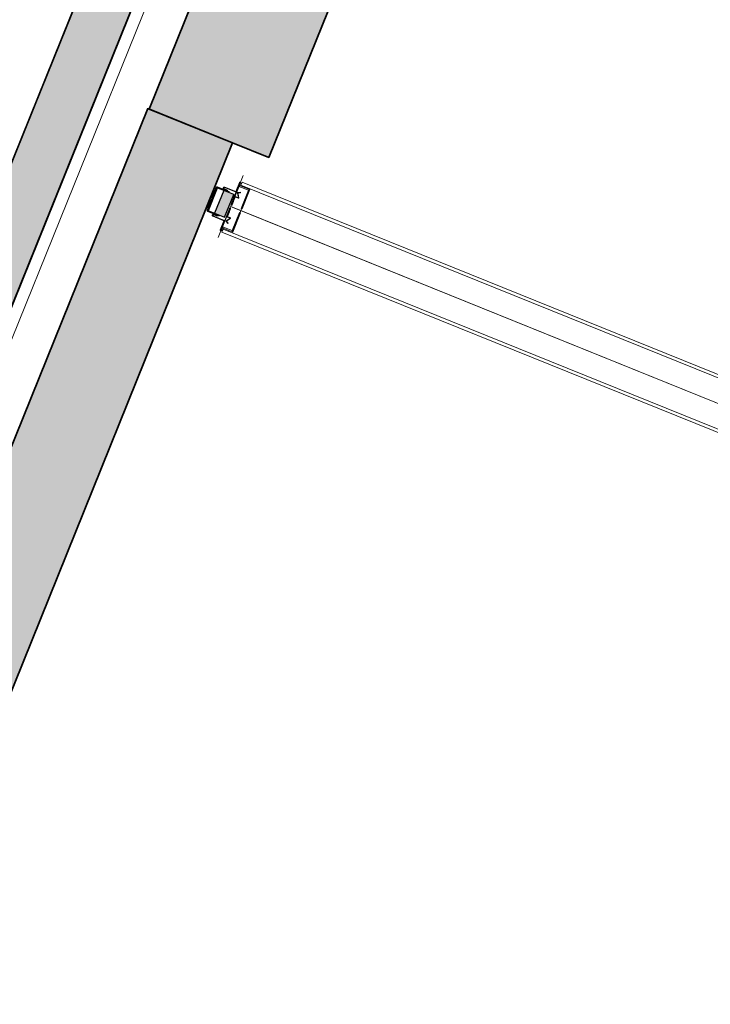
# Model space of a CAD drawing. Header units: millimetres. Extents: x -526411 to -400573, y 47353 to 130199.
# Tile 409 of 543: x -476050 to -474766, y 117523 to 119353. Entities that reach past the tile are written whole.
import ezdxf

# ---------------------------------------------------------------- set-up
doc = ezdxf.new("R2010")
doc.units = ezdxf.units.MM
for name, color, linetype, lineweight in [('01_ALGEMEEN', 7, 'Continuous', 18), ('75_--', 7, 'Continuous', 18), ('A-FLOR', 192, 'Continuous', 18), ('m-pg-03_AI_dwg', 8, 'Continuous', 18)]:
    doc.layers.add(name, color=color, linetype=linetype, lineweight=lineweight)

# ---------------------------------------------------------------- blocks, each defined once
blk = doc.blocks.new('m-pg-03_AI_dwg_block 370-639338-3e Verdieping - Percelen telling LI')
at = {"layer": '01_ALGEMEEN', "color": 253, "lineweight": 25}
blk.add_line((-707.078, 904.538), (-258.883, 2013.838), dxfattribs=at)
blk = doc.blocks.new('m-pg-03_AI_dwg_block 371-639339-3e Verdieping - Percelen telling LI')
at = {"layer": '01_ALGEMEEN', "color": 253, "lineweight": 25}
blk.add_line((-701.212, 907.029), (-256.396, 2007.979), dxfattribs=at)
blk = doc.blocks.new('m-pg-03_AI_dwg_block 1309-640277-3e Verdieping - Percelen telling LI')
at = {"layer": '01_ALGEMEEN', "color": 53, "lineweight": 35}
for p, q in [((-243.833, 1998.04), (-439.514, 1513.877)), ((-442.541, 1515.1), (-449.534, 1517.927)), ((-439.514, 1513.877), (-442.541, 1515.1))]:
    blk.add_line(p, q, dxfattribs=at)
at = {"layer": '01_ALGEMEEN', "color": 53, "lineweight": 35, "flags": 128}
blk.add_lwpolyline([(-449.533, 1517.93), (-253.853, 2002.09), (-243.834, 1998.04)], dxfattribs=at)
blk = doc.blocks.new('m-pg-03_AI_dwg_block 1310-640278-3e Verdieping - Percelen telling LI')
at = {"layer": '01_ALGEMEEN'}
blk.add_hatch(color=10, dxfattribs=at).paths.add_polyline_path([(-439.514, 1513.877), (-243.834, 1998.04), (-253.853, 2002.09), (-449.534, 1517.927), (-442.538, 1515.099)], flags=0)
at = {"layer": '01_ALGEMEEN', "color": 133}
for p, q in [((-442.541, 1515.1), (-449.534, 1517.927)), ((-439.514, 1513.877), (-442.541, 1515.1))]:
    blk.add_line(p, q, dxfattribs=at)
at = {"layer": '01_ALGEMEEN', "color": 133, "flags": 128}
blk.add_lwpolyline([(-449.533, 1517.93), (-253.853, 2002.09), (-243.834, 1998.04), (-439.514, 1513.877)], dxfattribs=at)
blk = doc.blocks.new('m-pg-03_AI_dwg_block 1311-640279-3e Verdieping - Percelen telling LI')
at = {"layer": '01_ALGEMEEN', "color": 133}
blk.add_line((-449.533, 1517.93), (-253.853, 2002.09), dxfattribs=at)
blk = doc.blocks.new('m-pg-03_AI_dwg_block 1312-640280-3e Verdieping - Percelen telling LI')
at = {"layer": '01_ALGEMEEN', "color": 133}
blk.add_line((-243.833, 1998.04), (-439.514, 1513.877), dxfattribs=at)
blk = doc.blocks.new('m-pg-03_AI_dwg_block 1313-640281-3e Verdieping - Percelen telling LI')
at = {"layer": '01_ALGEMEEN', "color": 133}
for p, q in [((-442.541, 1515.1), (-449.534, 1517.927)), ((-439.514, 1513.877), (-442.541, 1515.1))]:
    blk.add_line(p, q, dxfattribs=at)
blk = doc.blocks.new('m-pg-03_AI_dwg_block 1369-640337-3e Verdieping - Percelen telling LI')
at = {"layer": '01_ALGEMEEN', "color": 253, "lineweight": 25}
for p, q in [((-707.075, 904.54), (-258.829, 2013.813)), ((-256.341, 2007.951), (-701.212, 907.029))]:
    blk.add_line(p, q, dxfattribs=at)
blk = doc.blocks.new('m-pg-03_AI_dwg_block 1370-640338-3e Verdieping - Percelen telling LI')
at = {"layer": '01_ALGEMEEN'}
blk.add_hatch(color=10, dxfattribs=at).paths.add_polyline_path([(-707.075, 904.54), (-701.212, 907.029), (-256.341, 2007.951), (-258.829, 2013.813), (-706.069, 907.028)], flags=0)
at = {"layer": '01_ALGEMEEN', "color": 133}
for p, q in [((-707.075, 904.54), (-258.829, 2013.813)), ((-256.341, 2007.951), (-701.212, 907.029))]:
    blk.add_line(p, q, dxfattribs=at)
blk = doc.blocks.new('m-pg-03_AI_dwg_block 1371-640339-3e Verdieping - Percelen telling LI')
at = {"layer": '01_ALGEMEEN', "color": 213, "lineweight": 13}
blk.add_line((-707.075, 904.54), (-258.829, 2013.813), dxfattribs=at)
blk = doc.blocks.new('m-pg-03_AI_dwg_block 1372-640340-3e Verdieping - Percelen telling LI')
at = {"layer": '01_ALGEMEEN', "color": 213, "lineweight": 13}
blk.add_line((-256.341, 2007.951), (-701.212, 907.029), dxfattribs=at)
blk = doc.blocks.new('m-pg-03_AI_dwg_block 1373-640341-3e Verdieping - Percelen telling LI')
at = {"layer": '01_ALGEMEEN', "color": 133}
blk.add_line((-707.075, 904.54), (-258.829, 2013.813), dxfattribs=at)
blk = doc.blocks.new('m-pg-03_AI_dwg_block 1374-640342-3e Verdieping - Percelen telling LI')
at = {"layer": '01_ALGEMEEN', "color": 133}
blk.add_line((-256.341, 2007.951), (-701.212, 907.029), dxfattribs=at)
blk = doc.blocks.new('m-pg-03_AI_dwg_block 1561-640529-3e Verdieping - Percelen telling LI')
at = {"layer": '01_ALGEMEEN', "color": 53, "lineweight": 35}
blk.add_line((-442.538, 1515.106), (-686.217, 911.654), dxfattribs=at)
at = {"layer": '01_ALGEMEEN', "color": 53, "lineweight": 35, "flags": 128}
blk.add_lwpolyline([(-686.217, 911.654), (-693.315, 914.523), (-449.637, 1517.972), (-442.538, 1515.106)], dxfattribs=at)
blk = doc.blocks.new('m-pg-03_AI_dwg_block 1562-640530-3e Verdieping - Percelen telling LI')
at = {"layer": '01_ALGEMEEN'}
blk.add_hatch(color=10, dxfattribs=at).paths.add_polyline_path([(-686.217, 911.654), (-442.538, 1515.106), (-449.637, 1517.972), (-693.309, 914.52)], flags=0)
at = {"layer": '01_ALGEMEEN', "color": 133, "flags": 128}
blk.add_lwpolyline([(-686.217, 911.654), (-693.315, 914.523), (-449.637, 1517.972), (-442.538, 1515.106)], close=True, dxfattribs=at)
blk = doc.blocks.new('m-pg-03_AI_dwg_block 1563-640531-3e Verdieping - Percelen telling LI')
at = {"layer": '01_ALGEMEEN', "color": 133}
blk.add_line((-693.315, 914.523), (-449.637, 1517.972), dxfattribs=at)
blk = doc.blocks.new('m-pg-03_AI_dwg_block 1564-640532-3e Verdieping - Percelen telling LI')
at = {"layer": '01_ALGEMEEN', "color": 133}
blk.add_line((-442.538, 1515.106), (-686.217, 911.654), dxfattribs=at)
blk = doc.blocks.new('m-pg-03_AI_dwg_block 1566-640534-3e Verdieping - Percelen telling LI')
at = {"layer": '01_ALGEMEEN', "color": 133}
blk.add_line((-449.637, 1517.972), (-442.538, 1515.106), dxfattribs=at)
blk = doc.blocks.new('m-pg-03_AI_dwg_block 2-641149-3e Verdieping - Percelen telling LI')
for name in ['m-pg-03_AI_dwg_block 370-639338-3e Verdieping - Percelen telling LI', 'm-pg-03_AI_dwg_block 1369-640337-3e Verdieping - Percelen telling LI', 'm-pg-03_AI_dwg_block 1370-640338-3e Verdieping - Percelen telling LI', 'm-pg-03_AI_dwg_block 1371-640339-3e Verdieping - Percelen telling LI', 'm-pg-03_AI_dwg_block 1373-640341-3e Verdieping - Percelen telling LI', 'm-pg-03_AI_dwg_block 371-639339-3e Verdieping - Percelen telling LI', 'm-pg-03_AI_dwg_block 1372-640340-3e Verdieping - Percelen telling LI', 'm-pg-03_AI_dwg_block 1374-640342-3e Verdieping - Percelen telling LI', 'm-pg-03_AI_dwg_block 1309-640277-3e Verdieping - Percelen telling LI', 'm-pg-03_AI_dwg_block 1310-640278-3e Verdieping - Percelen telling LI', 'm-pg-03_AI_dwg_block 1311-640279-3e Verdieping - Percelen telling LI', 'm-pg-03_AI_dwg_block 1312-640280-3e Verdieping - Percelen telling LI', 'm-pg-03_AI_dwg_block 1561-640529-3e Verdieping - Percelen telling LI', 'm-pg-03_AI_dwg_block 1562-640530-3e Verdieping - Percelen telling LI', 'm-pg-03_AI_dwg_block 1563-640531-3e Verdieping - Percelen telling LI', 'm-pg-03_AI_dwg_block 1566-640534-3e Verdieping - Percelen telling LI', 'm-pg-03_AI_dwg_block 1313-640281-3e Verdieping - Percelen telling LI', 'm-pg-03_AI_dwg_block 1564-640532-3e Verdieping - Percelen telling LI']:
    blk.add_blockref(name, (0, 0))
blk = doc.blocks.new('m-pg-03_AI_dwg_block 5361-644330-3e Verdieping - Percelen telling LI')
at = {"layer": '75_--', "color": 213, "lineweight": 13}
blk.add_line((-394.253, 1490.209), (-442.687, 1509.773), dxfattribs=at)
blk = doc.blocks.new('m-pg-03_AI_dwg_block 5362-644331-3e Verdieping - Percelen telling LI')
at = {"layer": '75_--', "color": 9, "lineweight": 9}
blk.add_line((-394.357, 1490.251), (-442.583, 1509.731), dxfattribs=at)
blk = doc.blocks.new('m-pg-03_AI_dwg_block 5363-644332-3e Verdieping - Percelen telling LI')
at = {"layer": '75_--', "color": 9, "lineweight": 9}
blk.add_line((-443.325, 1507.894), (-395.099, 1488.414), dxfattribs=at)
blk = doc.blocks.new('m-pg-03_AI_dwg_block 5364-644333-3e Verdieping - Percelen telling LI')
at = {"layer": '75_--', "color": 9, "lineweight": 9}
blk.add_line((-443.426, 1507.643), (-395.201, 1488.163), dxfattribs=at)
blk = doc.blocks.new('m-pg-03_AI_dwg_block 5365-644334-3e Verdieping - Percelen telling LI')
at = {"layer": '75_--', "color": 9, "lineweight": 9}
blk.add_line((-393.616, 1492.088), (-441.841, 1511.568), dxfattribs=at)
blk = doc.blocks.new('m-pg-03_AI_dwg_block 5366-644335-3e Verdieping - Percelen telling LI')
at = {"layer": '75_--', "color": 9, "lineweight": 9}
blk.add_line((-393.514, 1492.339), (-441.739, 1511.818), dxfattribs=at)
blk = doc.blocks.new('m-pg-03_AI_dwg_block 5379-644347-3e Verdieping - Percelen telling LI')
at = {"layer": '75_--', "color": 9, "lineweight": 9}
blk.add_line((-441.641, 1512.362), (-443.733, 1507.184), dxfattribs=at)
blk = doc.blocks.new('m-pg-03_AI_dwg_block 5380-644348-3e Verdieping - Percelen telling LI')
at = {"layer": '75_--', "color": 213, "lineweight": 13, "flags": 128}
blk.add_lwpolyline([(-441.886, 1511.756), (-441.97, 1511.547), (-441.135, 1511.21), (-442.569, 1507.661), (-443.404, 1507.998), (-443.505, 1507.748)], dxfattribs=at)
blk = doc.blocks.new('m-pg-03_AI_dwg_block 5381-644349-3e Verdieping - Percelen telling LI')
at = {"layer": '75_--', "color": 9, "lineweight": 9}
blk.add_line((-441.739, 1511.818), (-441.841, 1511.568), dxfattribs=at)
blk = doc.blocks.new('m-pg-03_AI_dwg_block 5382-644350-3e Verdieping - Percelen telling LI')
at = {"layer": '75_--', "color": 9, "lineweight": 9}
blk.add_line((-443.325, 1507.894), (-443.426, 1507.643), dxfattribs=at)
blk = doc.blocks.new('m-pg-03_AI_dwg_block 5383-644351-3e Verdieping - Percelen telling LI')
at = {"layer": '75_--', "color": 133, "flags": 128}
blk.add_lwpolyline([(-443.488, 1507.79), (-443.37, 1508.082), (-443.32, 1507.965), (-443.405, 1507.756)], close=True, dxfattribs=at)
blk = doc.blocks.new('m-pg-03_AI_dwg_block 5384-644352-3e Verdieping - Percelen telling LI')
at = {"layer": '75_--', "color": 133, "flags": 128}
blk.add_lwpolyline([(-443.37, 1508.082), (-442.569, 1507.758), (-442.519, 1507.641), (-443.32, 1507.965)], close=True, dxfattribs=at)
blk = doc.blocks.new('m-pg-03_AI_dwg_block 5385-644353-3e Verdieping - Percelen telling LI')
at = {"layer": '75_--', "color": 133, "flags": 128}
blk.add_lwpolyline([(-442.569, 1507.758), (-441.954, 1509.281), (-441.87, 1509.247), (-442.519, 1507.641)], close=True, dxfattribs=at)
blk = doc.blocks.new('m-pg-03_AI_dwg_block 5386-644354-3e Verdieping - Percelen telling LI')
at = {"layer": '75_--', "color": 133, "flags": 128}
blk.add_lwpolyline([(-441.886, 1511.756), (-442.004, 1511.464), (-441.887, 1511.514), (-441.802, 1511.723)], close=True, dxfattribs=at)
blk = doc.blocks.new('m-pg-03_AI_dwg_block 5387-644355-3e Verdieping - Percelen telling LI')
at = {"layer": '75_--', "color": 133, "flags": 128}
blk.add_lwpolyline([(-442.004, 1511.464), (-441.203, 1511.14), (-441.086, 1511.19), (-441.887, 1511.514)], close=True, dxfattribs=at)
blk = doc.blocks.new('m-pg-03_AI_dwg_block 5388-644356-3e Verdieping - Percelen telling LI')
at = {"layer": '75_--', "color": 133, "flags": 128}
blk.add_lwpolyline([(-441.203, 1511.14), (-441.818, 1509.618), (-441.734, 1509.584), (-441.086, 1511.19)], close=True, dxfattribs=at)
blk = doc.blocks.new('m-pg-03_AI_dwg_block 5378-644357-3e Verdieping - Percelen telling LI')
for name in ['m-pg-03_AI_dwg_block 5379-644347-3e Verdieping - Percelen telling LI', 'm-pg-03_AI_dwg_block 5380-644348-3e Verdieping - Percelen telling LI', 'm-pg-03_AI_dwg_block 5386-644354-3e Verdieping - Percelen telling LI', 'm-pg-03_AI_dwg_block 5381-644349-3e Verdieping - Percelen telling LI', 'm-pg-03_AI_dwg_block 5387-644355-3e Verdieping - Percelen telling LI', 'm-pg-03_AI_dwg_block 5388-644356-3e Verdieping - Percelen telling LI', 'm-pg-03_AI_dwg_block 5385-644353-3e Verdieping - Percelen telling LI', 'm-pg-03_AI_dwg_block 5383-644351-3e Verdieping - Percelen telling LI', 'm-pg-03_AI_dwg_block 5382-644350-3e Verdieping - Percelen telling LI', 'm-pg-03_AI_dwg_block 5384-644352-3e Verdieping - Percelen telling LI']:
    blk.add_blockref(name, (0, 0))
blk = doc.blocks.new('m-pg-03_AI_dwg_block 7034-646002-3e Verdieping - Percelen telling LI')
at = {"layer": '75_--', "color": 213, "lineweight": 13, "flags": 128}
blk.add_lwpolyline([(-444.067, 1511.166), (-443.994, 1511.137), (-444.247, 1510.509), (-444.32, 1510.539)], close=True, dxfattribs=at)
blk = doc.blocks.new('m-pg-03_AI_dwg_block 7035-646003-3e Verdieping - Percelen telling LI')
at = {"layer": '75_--', "color": 213, "lineweight": 13, "flags": 128}
blk.add_lwpolyline([(-444.393, 1510.358), (-444.32, 1510.328), (-444.575, 1509.699), (-444.648, 1509.729)], close=True, dxfattribs=at)
blk = doc.blocks.new('m-pg-03_AI_dwg_block 7036-646004-3e Verdieping - Percelen telling LI')
at = {"layer": '75_--', "color": 9, "lineweight": 9}
blk.add_line((-444.04, 1509.218), (-443.275, 1511.112), dxfattribs=at)
blk = doc.blocks.new('m-pg-03_AI_dwg_block 7037-646005-3e Verdieping - Percelen telling LI')
at = {"layer": '75_--', "color": 9, "lineweight": 9}
blk.add_line((-443.797, 1511.323), (-444.562, 1509.429), dxfattribs=at)
blk = doc.blocks.new('m-pg-03_AI_dwg_block 7038-646006-3e Verdieping - Percelen telling LI')
at = {"layer": '75_--', "color": 9, "lineweight": 9}
blk.add_line((-444.562, 1509.429), (-444.041, 1509.218), dxfattribs=at)
blk = doc.blocks.new('m-pg-03_AI_dwg_block 7039-646007-3e Verdieping - Percelen telling LI')
at = {"layer": '75_--', "color": 9, "lineweight": 9}
blk.add_line((-443.275, 1511.112), (-443.797, 1511.323), dxfattribs=at)
blk = doc.blocks.new('m-pg-03_AI_dwg_block 7040-646008-3e Verdieping - Percelen telling LI')
at = {"layer": '75_--', "color": 253, "lineweight": 25, "flags": 128}
blk.add_lwpolyline([(-444.041, 1509.218), (-443.205, 1508.88), (-442.44, 1510.775), (-443.275, 1511.112), (-444.04, 1509.218)], dxfattribs=at)
blk = doc.blocks.new('m-pg-03_AI_dwg_block 7041-646009-3e Verdieping - Percelen telling LI')
at = {"layer": '75_--'}
blk.add_hatch(color=10, dxfattribs=at).paths.add_polyline_path([(-443.205, 1508.88), (-442.44, 1510.775), (-443.275, 1511.112), (-444.041, 1509.218)], flags=0)
at = {"layer": '75_--', "color": 133, "flags": 128}
blk.add_lwpolyline([(-444.041, 1509.218), (-443.205, 1508.88), (-442.44, 1510.775), (-443.275, 1511.112)], close=True, dxfattribs=at)
blk = doc.blocks.new('m-pg-03_AI_dwg_block 7042-646010-3e Verdieping - Percelen telling LI')
at = {"layer": '75_--', "color": 9, "lineweight": 9}
blk.add_line((-443.205, 1508.88), (-442.44, 1510.775), dxfattribs=at)
blk = doc.blocks.new('m-pg-03_AI_dwg_block 7043-646011-3e Verdieping - Percelen telling LI')
at = {"layer": '75_--', "color": 9, "lineweight": 9}
blk.add_line((-443.275, 1511.112), (-444.041, 1509.218), dxfattribs=at)
blk = doc.blocks.new('m-pg-03_AI_dwg_block 7044-646012-3e Verdieping - Percelen telling LI')
at = {"layer": '75_--', "color": 9, "lineweight": 9}
blk.add_line((-444.041, 1509.218), (-443.205, 1508.88), dxfattribs=at)
blk = doc.blocks.new('m-pg-03_AI_dwg_block 7045-646013-3e Verdieping - Percelen telling LI')
at = {"layer": '75_--', "color": 9, "lineweight": 9}
blk.add_line((-442.44, 1510.775), (-443.275, 1511.112), dxfattribs=at)
blk = doc.blocks.new('m-pg-03_AI_dwg_block 7046-646014-3e Verdieping - Percelen telling LI')
at = {"layer": '75_--', "color": 213, "lineweight": 13}
for p, q in [((-441.886, 1511.756), (-442.522, 1510.183)), ((-442.972, 1511.111), (-443.264, 1511.229))]:
    blk.add_line(p, q, dxfattribs=at)
at = {"layer": '75_--', "color": 213, "lineweight": 13, "flags": 128}
for points in [[(-443.197, 1511.396), (-442.278, 1511.025), (-441.969, 1511.79)], [(-441.969, 1511.79), (-441.966, 1511.797), (-441.961, 1511.804), (-441.954, 1511.809), (-441.947, 1511.814), (-441.939, 1511.817), (-441.931, 1511.818), (-441.923, 1511.818), (-441.915, 1511.816), (-441.907, 1511.813), (-441.9, 1511.809), (-441.894, 1511.803), (-441.889, 1511.796), (-441.885, 1511.789), (-441.883, 1511.781), (-441.883, 1511.772), (-441.884, 1511.764), (-441.886, 1511.756)], [(-443.264, 1511.229), (-443.279, 1511.237), (-443.292, 1511.247), (-443.303, 1511.26), (-443.312, 1511.274), (-443.318, 1511.289), (-443.32, 1511.306), (-443.32, 1511.323), (-443.317, 1511.339), (-443.311, 1511.354), (-443.302, 1511.368), (-443.29, 1511.38), (-443.277, 1511.39), (-443.262, 1511.397), (-443.246, 1511.402), (-443.229, 1511.403), (-443.213, 1511.401), (-443.197, 1511.396)]]:
    blk.add_lwpolyline(points, dxfattribs=at)
blk = doc.blocks.new('m-pg-03_AI_dwg_block 7047-646015-3e Verdieping - Percelen telling LI')
at = {"layer": '75_--', "color": 213, "lineweight": 13}
blk.add_line((-442.955, 1511.153), (-443.247, 1511.271), dxfattribs=at)
at = {"layer": '75_--', "color": 213, "lineweight": 13, "flags": 128}
for points in [[(-443.214, 1511.355), (-442.253, 1510.967), (-441.928, 1511.773), (-442.563, 1510.2)], [(-443.247, 1511.271), (-443.255, 1511.275), (-443.261, 1511.28), (-443.267, 1511.286), (-443.271, 1511.293), (-443.274, 1511.301), (-443.275, 1511.309), (-443.275, 1511.318), (-443.274, 1511.326), (-443.271, 1511.334), (-443.266, 1511.341), (-443.26, 1511.347), (-443.254, 1511.351), (-443.246, 1511.355), (-443.238, 1511.357), (-443.23, 1511.358), (-443.222, 1511.357), (-443.214, 1511.355)]]:
    blk.add_lwpolyline(points, dxfattribs=at)
blk = doc.blocks.new('m-pg-03_AI_dwg_block 7048-646016-3e Verdieping - Percelen telling LI')
at = {"layer": '75_--', "color": 213, "lineweight": 13}
for p, q in [((-442.08, 1510.608), (-442.129, 1510.895)), ((-442.09, 1510.946), (-441.879, 1510.976))]:
    blk.add_line(p, q, dxfattribs=at)
at = {"layer": '75_--', "color": 213, "lineweight": 13, "flags": 128}
blk.add_lwpolyline([(-442.129, 1510.895), (-442.129, 1510.903), (-442.128, 1510.911), (-442.126, 1510.919), (-442.122, 1510.926), (-442.118, 1510.932), (-442.112, 1510.937), (-442.105, 1510.942), (-442.098, 1510.945), (-442.09, 1510.946)], dxfattribs=at)
blk = doc.blocks.new('m-pg-03_AI_dwg_block 7049-646017-3e Verdieping - Percelen telling LI')
at = {"layer": '75_--', "color": 213, "lineweight": 13}
for p, q in [((-442.084, 1510.902), (-441.873, 1510.932)), ((-442.035, 1510.616), (-442.084, 1510.901))]:
    blk.add_line(p, q, dxfattribs=at)
blk = doc.blocks.new('m-pg-03_AI_dwg_block 7050-646018-3e Verdieping - Percelen telling LI')
at = {"layer": '75_--', "color": 213, "lineweight": 13}
for p, q in [((-442.081, 1510.475), (-442.259, 1510.547)), ((-442.035, 1510.616), (-442.02, 1510.523))]:
    blk.add_line(p, q, dxfattribs=at)
at = {"layer": '75_--', "color": 213, "lineweight": 13, "flags": 128}
blk.add_lwpolyline([(-442.02, 1510.523), (-442.019, 1510.515), (-442.02, 1510.506), (-442.023, 1510.498), (-442.028, 1510.49), (-442.033, 1510.484), (-442.04, 1510.478), (-442.048, 1510.475), (-442.056, 1510.472), (-442.065, 1510.472), (-442.073, 1510.473), (-442.081, 1510.475)], dxfattribs=at)
blk = doc.blocks.new('m-pg-03_AI_dwg_block 7051-646019-3e Verdieping - Percelen telling LI')
at = {"layer": '75_--', "color": 213, "lineweight": 13}
for p, q in [((-442.064, 1510.517), (-442.242, 1510.589)), ((-442.08, 1510.609), (-442.064, 1510.517))]:
    blk.add_line(p, q, dxfattribs=at)
blk = doc.blocks.new('m-pg-03_AI_dwg_block 7052-646020-3e Verdieping - Percelen telling LI')
at = {"layer": '75_--', "color": 213, "lineweight": 13}
for p, q in [((-442.661, 1509.957), (-442.563, 1510.2)), ((-442.464, 1510.205), (-442.578, 1509.923))]:
    blk.add_line(p, q, dxfattribs=at)
at = {"layer": '75_--', "color": 213, "lineweight": 13, "flags": 128}
blk.add_lwpolyline([(-442.578, 1509.923), (-442.582, 1509.916), (-442.587, 1509.909), (-442.593, 1509.904), (-442.6, 1509.899), (-442.608, 1509.896), (-442.616, 1509.895), (-442.624, 1509.895), (-442.633, 1509.897), (-442.64, 1509.9), (-442.647, 1509.904), (-442.653, 1509.91), (-442.658, 1509.917), (-442.662, 1509.924), (-442.664, 1509.932), (-442.665, 1509.941), (-442.664, 1509.949), (-442.661, 1509.957)], dxfattribs=at)
blk = doc.blocks.new('m-pg-03_AI_dwg_block 7053-646021-3e Verdieping - Percelen telling LI')
at = {"layer": '75_--', "color": 213, "lineweight": 13, "flags": 128}
blk.add_lwpolyline([(-442.506, 1510.222), (-442.62, 1509.94), (-442.522, 1510.183)], dxfattribs=at)
blk = doc.blocks.new('m-pg-03_AI_dwg_block 7054-646022-3e Verdieping - Percelen telling LI')
at = {"layer": '75_--', "color": 213, "lineweight": 13}
for p, q in [((-442.522, 1510.183), (-442.358, 1510.587)), ((-442.3, 1510.612), (-442.242, 1510.589))]:
    blk.add_line(p, q, dxfattribs=at)
at = {"layer": '75_--', "color": 213, "lineweight": 13, "flags": 128}
blk.add_lwpolyline([(-442.358, 1510.587), (-442.355, 1510.594), (-442.35, 1510.6), (-442.344, 1510.606), (-442.338, 1510.61), (-442.33, 1510.613), (-442.323, 1510.615), (-442.315, 1510.615), (-442.307, 1510.614), (-442.3, 1510.612)], dxfattribs=at)
blk = doc.blocks.new('m-pg-03_AI_dwg_block 7055-646023-3e Verdieping - Percelen telling LI')
at = {"layer": '75_--', "color": 213, "lineweight": 13, "flags": 128}
blk.add_lwpolyline([(-442.48, 1510.166), (-442.316, 1510.57), (-442.259, 1510.547)], dxfattribs=at)
blk = doc.blocks.new('m-pg-03_AI_dwg_block 7056-646024-3e Verdieping - Percelen telling LI')
at = {"layer": '75_--', "color": 253, "lineweight": 25}
for p, q in [((-443.904, 1511.36), (-444.665, 1509.476)), ((-442.838, 1511.009), (-443.814, 1511.403)), ((-444.629, 1509.383), (-443.653, 1508.989))]:
    blk.add_line(p, q, dxfattribs=at)
at = {"layer": '75_--', "color": 253, "lineweight": 25, "flags": 128}
for points in [[(-443.814, 1511.403), (-443.825, 1511.406), (-443.838, 1511.407), (-443.85, 1511.406), (-443.862, 1511.403), (-443.873, 1511.398), (-443.883, 1511.391), (-443.892, 1511.382), (-443.899, 1511.371), (-443.904, 1511.36)], [(-444.665, 1509.476), (-444.669, 1509.464), (-444.671, 1509.452), (-444.671, 1509.44), (-444.669, 1509.428), (-444.664, 1509.416), (-444.658, 1509.406), (-444.65, 1509.396), (-444.64, 1509.389), (-444.629, 1509.383)]]:
    blk.add_lwpolyline(points, dxfattribs=at)
blk = doc.blocks.new('m-pg-03_AI_dwg_block 7057-646025-3e Verdieping - Percelen telling LI')
at = {"layer": '75_--', "color": 253, "lineweight": 25}
for p, q in [((-443.839, 1511.339), (-444.603, 1509.447)), ((-442.863, 1510.946), (-443.838, 1511.34)), ((-444.603, 1509.445), (-443.628, 1509.051))]:
    blk.add_line(p, q, dxfattribs=at)
at = {"layer": '75_--', "color": 253, "lineweight": 25, "flags": 128}
for points in [[(-443.838, 1511.34), (-443.839, 1511.339), (-443.839, 1511.339)], [(-443.839, 1511.339), (-443.839, 1511.339), (-443.839, 1511.339)], [(-443.838, 1511.34), (-443.838, 1511.34), (-443.838, 1511.34)], [(-444.603, 1509.447), (-444.604, 1509.447), (-444.604, 1509.447)], [(-444.604, 1509.447), (-444.604, 1509.446), (-444.604, 1509.446), (-444.604, 1509.446), (-444.603, 1509.445), (-444.603, 1509.445)]]:
    blk.add_lwpolyline(points, dxfattribs=at)
blk = doc.blocks.new('m-pg-03_AI_dwg_block 7058-646026-3e Verdieping - Percelen telling LI')
at = {"layer": '75_--', "color": 213, "lineweight": 13}
blk.add_line((-441.879, 1510.976), (-441.873, 1510.932), dxfattribs=at)
blk = doc.blocks.new('m-pg-03_AI_dwg_block 7059-646027-3e Verdieping - Percelen telling LI')
at = {"layer": '75_--', "color": 213, "lineweight": 13}
blk.add_line((-442.955, 1511.153), (-442.972, 1511.111), dxfattribs=at)
blk = doc.blocks.new('m-pg-03_AI_dwg_block 7060-646028-3e Verdieping - Percelen telling LI')
at = {"layer": '75_--', "color": 213, "lineweight": 13}
for p, q in [((-443.488, 1507.79), (-442.853, 1509.363)), ((-443.822, 1509.008), (-444.114, 1509.126))]:
    blk.add_line(p, q, dxfattribs=at)
at = {"layer": '75_--', "color": 213, "lineweight": 13, "flags": 128}
for points in [[(-444.114, 1509.126), (-444.13, 1509.131), (-444.146, 1509.133), (-444.163, 1509.131), (-444.179, 1509.127), (-444.194, 1509.12), (-444.207, 1509.11), (-444.219, 1509.098), (-444.228, 1509.084), (-444.234, 1509.068), (-444.237, 1509.052), (-444.237, 1509.036), (-444.235, 1509.019), (-444.229, 1509.004), (-444.22, 1508.989), (-444.209, 1508.977), (-444.196, 1508.967), (-444.181, 1508.959)], [(-444.181, 1508.959), (-443.263, 1508.588), (-443.572, 1507.823)], [(-443.572, 1507.823), (-443.574, 1507.815), (-443.575, 1507.807), (-443.574, 1507.799), (-443.572, 1507.791), (-443.569, 1507.783), (-443.564, 1507.777), (-443.558, 1507.771), (-443.551, 1507.766), (-443.543, 1507.763), (-443.535, 1507.762), (-443.526, 1507.762), (-443.518, 1507.763), (-443.51, 1507.766), (-443.503, 1507.77), (-443.497, 1507.776), (-443.492, 1507.782), (-443.488, 1507.79)]]:
    blk.add_lwpolyline(points, dxfattribs=at)
blk = doc.blocks.new('m-pg-03_AI_dwg_block 7061-646029-3e Verdieping - Percelen telling LI')
at = {"layer": '75_--', "color": 213, "lineweight": 13}
blk.add_line((-443.838, 1508.966), (-444.131, 1509.084), dxfattribs=at)
at = {"layer": '75_--', "color": 213, "lineweight": 13, "flags": 128}
for points in [[(-444.165, 1509.001), (-443.204, 1508.613), (-443.53, 1507.806), (-442.894, 1509.38)], [(-444.131, 1509.084), (-444.139, 1509.087), (-444.147, 1509.088), (-444.155, 1509.087), (-444.163, 1509.085), (-444.171, 1509.081), (-444.177, 1509.076), (-444.183, 1509.07), (-444.188, 1509.063), (-444.191, 1509.055), (-444.192, 1509.047), (-444.192, 1509.039), (-444.191, 1509.031), (-444.188, 1509.023), (-444.184, 1509.016), (-444.179, 1509.01), (-444.172, 1509.005), (-444.165, 1509.001)]]:
    blk.add_lwpolyline(points, dxfattribs=at)
blk = doc.blocks.new('m-pg-03_AI_dwg_block 7062-646030-3e Verdieping - Percelen telling LI')
at = {"layer": '75_--', "color": 213, "lineweight": 13}
for p, q in [((-443.072, 1508.514), (-442.942, 1508.346)), ((-442.83, 1508.75), (-443.065, 1508.578))]:
    blk.add_line(p, q, dxfattribs=at)
at = {"layer": '75_--', "color": 213, "lineweight": 13, "flags": 128}
blk.add_lwpolyline([(-443.065, 1508.578), (-443.071, 1508.572), (-443.076, 1508.566), (-443.079, 1508.559), (-443.081, 1508.551), (-443.082, 1508.544), (-443.082, 1508.536), (-443.08, 1508.528), (-443.077, 1508.521), (-443.072, 1508.514)], dxfattribs=at)
blk = doc.blocks.new('m-pg-03_AI_dwg_block 7063-646031-3e Verdieping - Percelen telling LI')
at = {"layer": '75_--', "color": 213, "lineweight": 13}
for p, q in [((-442.803, 1508.714), (-443.037, 1508.543)), ((-443.037, 1508.542), (-442.906, 1508.374))]:
    blk.add_line(p, q, dxfattribs=at)
blk = doc.blocks.new('m-pg-03_AI_dwg_block 7064-646032-3e Verdieping - Percelen telling LI')
at = {"layer": '75_--', "color": 213, "lineweight": 13}
for p, q in [((-442.739, 1508.847), (-442.917, 1508.919)), ((-442.804, 1508.714), (-442.728, 1508.77))]:
    blk.add_line(p, q, dxfattribs=at)
at = {"layer": '75_--', "color": 213, "lineweight": 13, "flags": 128}
blk.add_lwpolyline([(-442.728, 1508.77), (-442.722, 1508.776), (-442.717, 1508.782), (-442.713, 1508.79), (-442.711, 1508.799), (-442.71, 1508.807), (-442.712, 1508.816), (-442.715, 1508.824), (-442.719, 1508.832), (-442.725, 1508.838), (-442.732, 1508.843), (-442.739, 1508.847)], dxfattribs=at)
blk = doc.blocks.new('m-pg-03_AI_dwg_block 7065-646033-3e Verdieping - Percelen telling LI')
at = {"layer": '75_--', "color": 213, "lineweight": 13}
for p, q in [((-442.756, 1508.805), (-442.934, 1508.877)), ((-442.831, 1508.75), (-442.755, 1508.805))]:
    blk.add_line(p, q, dxfattribs=at)
blk = doc.blocks.new('m-pg-03_AI_dwg_block 7066-646034-3e Verdieping - Percelen telling LI')
at = {"layer": '75_--', "color": 213, "lineweight": 13}
for p, q in [((-442.906, 1509.111), (-442.713, 1509.589)), ((-442.796, 1509.623), (-442.894, 1509.38))]:
    blk.add_line(p, q, dxfattribs=at)
at = {"layer": '75_--', "color": 213, "lineweight": 13, "flags": 128}
blk.add_lwpolyline([(-442.713, 1509.589), (-442.71, 1509.597), (-442.71, 1509.605), (-442.71, 1509.614), (-442.712, 1509.622), (-442.716, 1509.629), (-442.721, 1509.636), (-442.727, 1509.641), (-442.734, 1509.646), (-442.742, 1509.649), (-442.75, 1509.651), (-442.758, 1509.651), (-442.766, 1509.649), (-442.774, 1509.646), (-442.781, 1509.642), (-442.787, 1509.637), (-442.792, 1509.63), (-442.796, 1509.623)], dxfattribs=at)
blk = doc.blocks.new('m-pg-03_AI_dwg_block 7067-646035-3e Verdieping - Percelen telling LI')
at = {"layer": '75_--', "color": 213, "lineweight": 13, "flags": 128}
blk.add_lwpolyline([(-442.947, 1509.128), (-442.754, 1509.606), (-442.853, 1509.363)], dxfattribs=at)
blk = doc.blocks.new('m-pg-03_AI_dwg_block 7068-646036-3e Verdieping - Percelen telling LI')
at = {"layer": '75_--', "color": 213, "lineweight": 13}
for p, q in [((-442.853, 1509.363), (-443.016, 1508.959)), ((-442.991, 1508.9), (-442.934, 1508.877))]:
    blk.add_line(p, q, dxfattribs=at)
at = {"layer": '75_--', "color": 213, "lineweight": 13, "flags": 128}
blk.add_lwpolyline([(-443.016, 1508.959), (-443.018, 1508.951), (-443.019, 1508.944), (-443.019, 1508.936), (-443.017, 1508.928), (-443.014, 1508.921), (-443.01, 1508.914), (-443.004, 1508.908), (-442.998, 1508.904), (-442.991, 1508.9)], dxfattribs=at)
blk = doc.blocks.new('m-pg-03_AI_dwg_block 7069-646037-3e Verdieping - Percelen telling LI')
at = {"layer": '75_--', "color": 213, "lineweight": 13, "flags": 128}
blk.add_lwpolyline([(-442.811, 1509.346), (-442.974, 1508.942), (-442.917, 1508.919)], dxfattribs=at)
blk = doc.blocks.new('m-pg-03_AI_dwg_block 7070-646038-3e Verdieping - Percelen telling LI')
at = {"layer": '75_--', "color": 213, "lineweight": 13}
blk.add_line((-442.942, 1508.346), (-442.906, 1508.374), dxfattribs=at)
blk = doc.blocks.new('m-pg-03_AI_dwg_block 7071-646039-3e Verdieping - Percelen telling LI')
at = {"layer": '75_--', "color": 213, "lineweight": 13}
blk.add_line((-443.838, 1508.966), (-443.822, 1509.008), dxfattribs=at)
blk = doc.blocks.new('m-pg-03_AI_dwg_block 7072-646040-3e Verdieping - Percelen telling LI')
at = {"layer": '75_--', "color": 253, "lineweight": 25}
blk.add_line((-443.628, 1509.051), (-443.653, 1508.989), dxfattribs=at)
blk = doc.blocks.new('m-pg-03_AI_dwg_block 7073-646041-3e Verdieping - Percelen telling LI')
at = {"layer": '75_--', "color": 253, "lineweight": 25}
blk.add_line((-442.838, 1511.009), (-442.863, 1510.946), dxfattribs=at)
blk = doc.blocks.new('m-pg-03_AI_dwg_block 7033-646042-3e Verdieping - Percelen telling LI')
for name in ['m-pg-03_AI_dwg_block 7046-646014-3e Verdieping - Percelen telling LI', 'm-pg-03_AI_dwg_block 7047-646015-3e Verdieping - Percelen telling LI', 'm-pg-03_AI_dwg_block 7056-646024-3e Verdieping - Percelen telling LI', 'm-pg-03_AI_dwg_block 7057-646025-3e Verdieping - Percelen telling LI', 'm-pg-03_AI_dwg_block 7037-646005-3e Verdieping - Percelen telling LI', 'm-pg-03_AI_dwg_block 7034-646002-3e Verdieping - Percelen telling LI', 'm-pg-03_AI_dwg_block 7040-646008-3e Verdieping - Percelen telling LI', 'm-pg-03_AI_dwg_block 7041-646009-3e Verdieping - Percelen telling LI', 'm-pg-03_AI_dwg_block 7043-646011-3e Verdieping - Percelen telling LI', 'm-pg-03_AI_dwg_block 7036-646004-3e Verdieping - Percelen telling LI', 'm-pg-03_AI_dwg_block 7039-646007-3e Verdieping - Percelen telling LI', 'm-pg-03_AI_dwg_block 7045-646013-3e Verdieping - Percelen telling LI', 'm-pg-03_AI_dwg_block 7059-646027-3e Verdieping - Percelen telling LI', 'm-pg-03_AI_dwg_block 7073-646041-3e Verdieping - Percelen telling LI', 'm-pg-03_AI_dwg_block 7048-646016-3e Verdieping - Percelen telling LI', 'm-pg-03_AI_dwg_block 7049-646017-3e Verdieping - Percelen telling LI', 'm-pg-03_AI_dwg_block 7058-646026-3e Verdieping - Percelen telling LI', 'm-pg-03_AI_dwg_block 7035-646003-3e Verdieping - Percelen telling LI', 'm-pg-03_AI_dwg_block 7042-646010-3e Verdieping - Percelen telling LI', 'm-pg-03_AI_dwg_block 7052-646020-3e Verdieping - Percelen telling LI', 'm-pg-03_AI_dwg_block 7053-646021-3e Verdieping - Percelen telling LI', 'm-pg-03_AI_dwg_block 7054-646022-3e Verdieping - Percelen telling LI', 'm-pg-03_AI_dwg_block 7055-646023-3e Verdieping - Percelen telling LI', 'm-pg-03_AI_dwg_block 7050-646018-3e Verdieping - Percelen telling LI', 'm-pg-03_AI_dwg_block 7051-646019-3e Verdieping - Percelen telling LI', 'm-pg-03_AI_dwg_block 7038-646006-3e Verdieping - Percelen telling LI', 'm-pg-03_AI_dwg_block 7060-646028-3e Verdieping - Percelen telling LI', 'm-pg-03_AI_dwg_block 7061-646029-3e Verdieping - Percelen telling LI', 'm-pg-03_AI_dwg_block 7044-646012-3e Verdieping - Percelen telling LI', 'm-pg-03_AI_dwg_block 7068-646036-3e Verdieping - Percelen telling LI', 'm-pg-03_AI_dwg_block 7069-646037-3e Verdieping - Percelen telling LI', 'm-pg-03_AI_dwg_block 7067-646035-3e Verdieping - Percelen telling LI', 'm-pg-03_AI_dwg_block 7066-646034-3e Verdieping - Percelen telling LI', 'm-pg-03_AI_dwg_block 7071-646039-3e Verdieping - Percelen telling LI', 'm-pg-03_AI_dwg_block 7072-646040-3e Verdieping - Percelen telling LI', 'm-pg-03_AI_dwg_block 7062-646030-3e Verdieping - Percelen telling LI', 'm-pg-03_AI_dwg_block 7063-646031-3e Verdieping - Percelen telling LI', 'm-pg-03_AI_dwg_block 7070-646038-3e Verdieping - Percelen telling LI', 'm-pg-03_AI_dwg_block 7065-646033-3e Verdieping - Percelen telling LI', 'm-pg-03_AI_dwg_block 7064-646032-3e Verdieping - Percelen telling LI']:
    blk.add_blockref(name, (0, 0))
blk = doc.blocks.new('m-pg-03_AI_dwg-638970-3e Verdieping - Percelen telling LI')
for name in ['m-pg-03_AI_dwg_block 2-641149-3e Verdieping - Percelen telling LI', 'm-pg-03_AI_dwg_block 7033-646042-3e Verdieping - Percelen telling LI', 'm-pg-03_AI_dwg_block 5378-644357-3e Verdieping - Percelen telling LI', 'm-pg-03_AI_dwg_block 5366-644335-3e Verdieping - Percelen telling LI', 'm-pg-03_AI_dwg_block 5365-644334-3e Verdieping - Percelen telling LI', 'm-pg-03_AI_dwg_block 5361-644330-3e Verdieping - Percelen telling LI', 'm-pg-03_AI_dwg_block 5362-644331-3e Verdieping - Percelen telling LI', 'm-pg-03_AI_dwg_block 5364-644333-3e Verdieping - Percelen telling LI', 'm-pg-03_AI_dwg_block 5363-644332-3e Verdieping - Percelen telling LI']:
    blk.add_blockref(name, (0, 0))

msp = doc.modelspace()

# ---------------------------------------------------------------- linework, layer by layer
at = {"layer": 'A-FLOR'}
msp.add_line((-472409, 127805.4), (-481340.2, 105705), dxfattribs=at)

# ---------------------------------------------------------------- block references
at = {"layer": 'm-pg-03_AI_dwg', "color": 133, "xscale": 22.2068924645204, "yscale": 22.2068924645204, "zscale": 22.2068924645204}
msp.add_blockref('m-pg-03_AI_dwg-638970-3e Verdieping - Percelen telling LI', (-465826.5, 85478), dxfattribs=at)

doc.saveas('drawing.dxf')
